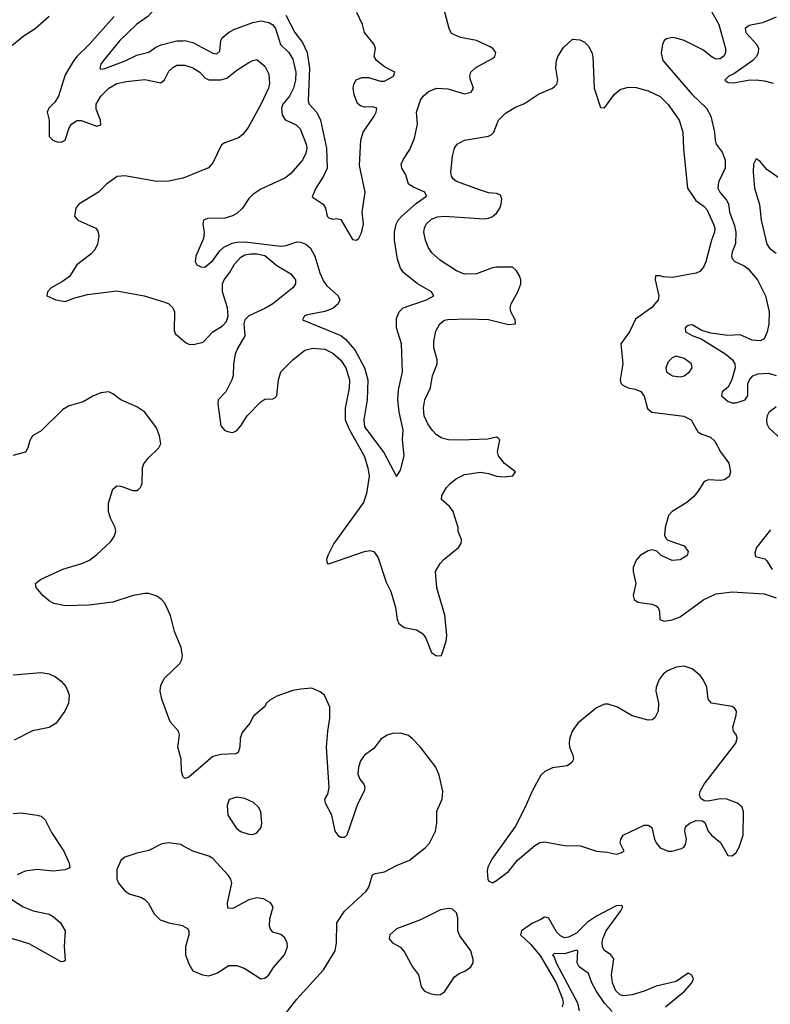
# Model space of a CAD drawing. Header units: inches. Extents: x 1603819 to 1745079, y 385938 to 533966.
# Tile 515 of 561: x 1639183 to 1642941, y 493683 to 498614. Entities that reach past the tile are written whole.
import ezdxf

# ---------------------------------------------------------------- set-up
doc = ezdxf.new("R2010")
doc.units = ezdxf.units.IN
doc.header["$MEASUREMENT"] = 0
doc.layers.add('B6439', color=7, linetype='Continuous')
doc.layers.add('B6449', color=7, linetype='Continuous')

msp = doc.modelspace()

# ---------------------------------------------------------------- linework, layer by layer
at = {"layer": 'B6439', "color": 5}
for points, elevation in [([(1640000, 498730.7), (1639970, 498716.2), (1639910, 498706.3), (1639875, 498685), (1639823.9, 498630), (1639768.8, 498591.2), (1639684.5, 498510), (1639602.9, 498410), (1639589.8, 498390), (1639584.2, 498370), (1639590, 498366), (1639610, 498369.2), (1639711.7, 498408.3), (1639770, 498435.9), (1639829.5, 498450.5), (1639863.9, 498476.1), (1639891.7, 498488.3), (1639970, 498507.3), (1640000, 498508.4)], 360), ([(1639090, 498440.4), (1639206, 498534), (1639260.4, 498570), (1639330, 498630.8)], 380), ([(1639655.8, 498630), (1639531, 498489), (1639470, 498429.4), (1639450, 498404.2), (1639410, 498336.9), (1639377.7, 498230), (1639359.1, 498200.9), (1639328.7, 498170), (1639321.2, 498150), (1639329.9, 498109.9), (1639330, 498029.2), (1639349.2, 498010), (1639370, 498002.4), (1639390, 498000.5), (1639410, 498009.6), (1639430, 498071.2), (1639442.8, 498090), (1639470, 498108), (1639491.3, 498108.7), (1639570, 498080.9), (1639590, 498087.3), (1639587.9, 498110), (1639565.6, 498165.6), (1639565.9, 498190), (1639589.3, 498230), (1639629.2, 498270), (1639670, 498293.7), (1639716.3, 498303.7), (1639810, 498313.3), (1639890, 498298), (1639908, 498312), (1639930, 498356.1), (1639950, 498374.8), (1639970, 498385), (1640000, 498385.9)], 380), ([(1640000, 497819.1), (1639930, 497805.3), (1639870, 497803.8), (1639710, 497831.7), (1639671, 497829), (1639617, 497790), (1639578, 497750), (1639479.5, 497690), (1639463.6, 497670), (1639458, 497630), (1639474, 497610), (1639563.7, 497570), (1639573.7, 497553.7), (1639579.7, 497530), (1639573.3, 497490), (1639558.7, 497461.3), (1639540, 497440), (1639470, 497386.3), (1639432.5, 497327.5), (1639397.9, 497302.1), (1639340.9, 497270), (1639322.7, 497250), (1639319, 497230), (1639364, 497210), (1639410, 497202.7), (1639458.7, 497221.3), (1639522.9, 497237.1), (1639670, 497256), (1639806.6, 497230), (1639910, 497199.3), (1639930.3, 497190.3), (1639940.5, 497180.5), (1639950.6, 497170), (1639958.4, 497150), (1639956.4, 497056.4), (1639962.2, 497042.2), (1640000, 497009.3)], 380), ([(1640000, 494825.9), (1639993, 494850), (1639991, 494910), (1639975.4, 494970), (1639982.4, 495030), (1639977.6, 495050), (1639937, 495097), (1639895.1, 495210), (1639886.6, 495250), (1639890, 495279.1), (1639905.6, 495314.4), (1639984.2, 495390), (1639995.6, 495410), (1639998.7, 495430), (1639991.1, 495470), (1639957.6, 495550), (1639938.4, 495630), (1639910, 495691.2), (1639893.7, 495710), (1639870, 495725.8), (1639830, 495739.8), (1639810, 495740.7), (1639750.6, 495730), (1639650, 495696.8), (1639530, 495681.4), (1639410, 495677.7), (1639354, 495690), (1639330, 495702.4), (1639299.5, 495730), (1639266, 495770), (1639262, 495790), (1639288, 495810), (1639398.9, 495861.1), (1639494, 495890), (1639533.2, 495906.8), (1639570, 495934.4), (1639639.3, 496000.7), (1639655.3, 496024.7), (1639663.9, 496050), (1639661.5, 496070), (1639637, 496117), (1639627.3, 496150), (1639627.8, 496192.2), (1639650, 496263), (1639670, 496279.5), (1639690, 496277.7), (1639750, 496256.1), (1639770, 496255.8), (1639778.7, 496261.3), (1639788.6, 496271.4), (1639795.6, 496290), (1639798.3, 496370), (1639805, 496390), (1639824.3, 496415.7), (1639879.8, 496470), (1639889.8, 496490), (1639883.1, 496530), (1639867.7, 496570), (1639810, 496648.7), (1639770, 496674.5), (1639689.8, 496709.8), (1639650, 496740.5), (1639630, 496749.6), (1639590, 496744.7), (1639550, 496728), (1639500.6, 496699.4), (1639430, 496679.8), (1639399.3, 496660.7), (1639290, 496554.5), (1639247.3, 496530), (1639233.8, 496506.2), (1639224.4, 496470), (1639213, 496447), (1639149.3, 496430.7)], 420), ([(1639150, 495333.4), (1639290, 495343.8), (1639330, 495338), (1639362.8, 495322.8), (1639390, 495300.7), (1639413.8, 495273.8), (1639426.2, 495246.2), (1639430.6, 495230), (1639428, 495190), (1639408.8, 495151.2), (1639365.5, 495090), (1639331.5, 495068.5), (1639247.2, 495052.8), (1639155.2, 495004.8)], 420), ([(1639150, 494638.8), (1639190, 494642), (1639270.3, 494630.3), (1639290, 494624.9), (1639310, 494606.8), (1639342.5, 494542.5), (1639404.9, 494450), (1639430.6, 494389.4), (1639434.2, 494365.8), (1639410, 494355.6), (1639350, 494349.7), (1639270, 494357.3), (1639210, 494349.7), (1639170, 494331.1)], 420), ([(1640000, 494476.8), (1639990, 494482.3), (1639930, 494491.8), (1639894.4, 494485.6), (1639830, 494452.7), (1639770, 494439.3), (1639710, 494419.5), (1639690, 494402.7), (1639670, 494358), (1639668.7, 494310), (1639677.1, 494290), (1639710, 494250.6), (1639734.7, 494234.7), (1639790, 494218.4), (1639810, 494207.7), (1639825.5, 494190), (1639855.9, 494135.9), (1639886, 494106), (1639930.4, 494090.4), (1639997.6, 494077.6), (1640000, 494076.3)], 440), ([(1639110, 494228.7), (1639200.5, 494170), (1639250, 494150.3), (1639330, 494134.4), (1639350, 494123), (1639387.7, 494090), (1639410.5, 494050), (1639406.4, 493973.6), (1639410, 493902), (1639403.5, 493896.5), (1639390, 493895.6), (1639230, 493984.6), (1639104.4, 494024.4)], 420)]:
    msp.add_lwpolyline(points, dxfattribs=dict(at, elevation=elevation))
at = {"layer": 'B6449', "color": 5}
for points, elevation in [([(1640000, 498508.4), (1640010, 498508.7), (1640050, 498499.2), (1640150, 498446.3), (1640170, 498441.8), (1640184.3, 498455.7), (1640189.5, 498510), (1640197.4, 498522.6), (1640228.1, 498550), (1640255.7, 498564.3), (1640350, 498600.2), (1640390, 498607.1), (1640430, 498598.9), (1640450, 498587.3), (1640464.3, 498570), (1640489.6, 498489.6), (1640529.9, 498449.9), (1640550, 498415.1), (1640565.8, 498350), (1640564.5, 498310), (1640554.7, 498270), (1640534.1, 498230), (1640500.4, 498190), (1640494.4, 498170), (1640496.7, 498136.7), (1640511.7, 498111.7), (1640566.6, 498086.6), (1640587.1, 498067.1), (1640617.6, 497990), (1640619.9, 497970), (1640615.6, 497944.4), (1640598.8, 497910), (1640538.6, 497841.4), (1640510, 497820.7), (1640390, 497764.9), (1640350, 497737.4), (1640330, 497717.6), (1640299.3, 497670), (1640270, 497643.2), (1640248.7, 497631.3), (1640210, 497620.2), (1640122.8, 497617.2), (1640102.7, 497610), (1640100.5, 497590), (1640107, 497550), (1640102.8, 497517.2), (1640064.8, 497430), (1640062, 497402), (1640070, 497386), (1640090, 497376), (1640110, 497374.5), (1640150, 497407.6), (1640184.6, 497455.4), (1640205.7, 497474.3), (1640246.3, 497493.7), (1640270, 497499.9), (1640310, 497500.6), (1640490, 497479.4), (1640517.7, 497482.3), (1640570, 497501.1), (1640590, 497499.9), (1640614.8, 497490), (1640639.4, 497470), (1640661.3, 497430), (1640685.3, 497345.3), (1640703.5, 497303.5), (1640720.6, 497280.6), (1640777.3, 497230), (1640785.3, 497210), (1640777.2, 497190), (1640750, 497168), (1640710, 497152.1), (1640624, 497136), (1640609.5, 497130), (1640599.3, 497110), (1640790, 497032.2), (1640813.8, 497013.8), (1640860.8, 496960.8), (1640909.4, 496870), (1640925.4, 496810), (1640922.5, 496710), (1640905.8, 496610), (1640910, 496575.1), (1641006.1, 496446.1), (1641070, 496325.2), (1641090, 496358), (1641108.5, 496430), (1641099.7, 496510), (1641102.4, 496557.6), (1641082.4, 496650), (1641076.6, 496710), (1641080, 496760), (1641099, 496850), (1641094.6, 496990), (1641068.8, 497070), (1641070, 497117.2), (1641082.4, 497150), (1641103.7, 497170), (1641219.5, 497210), (1641257.1, 497230), (1641244.9, 497250), (1641174.3, 497290), (1641106.3, 497346.3), (1641089.2, 497370), (1641074.1, 497414.1), (1641059.2, 497510), (1641059.5, 497550), (1641068.2, 497590), (1641078.1, 497610), (1641095.9, 497630), (1641170, 497695), (1641218.9, 497730), (1641211.5, 497750), (1641154.6, 497774.6), (1641130.2, 497790.2), (1641116.4, 497836.4), (1641096.5, 497870), (1641093.1, 497890), (1641104.2, 497915.8), (1641136.2, 497963.8), (1641160.3, 498019.7), (1641174, 498090), (1641170.3, 498150), (1641189.4, 498210), (1641202.3, 498230), (1641230, 498254.7), (1641270, 498271.1), (1641327.2, 498267.2), (1641410, 498241.7), (1641442.8, 498250), (1641455.5, 498270), (1641438, 498318), (1641436.1, 498330), (1641442, 498350), (1641466, 498374), (1641550, 498419.5), (1641562, 498430), (1641566.8, 498450), (1641551.3, 498470), (1641538.3, 498478.3), (1641470.8, 498510), (1641390, 498523.7), (1641345.1, 498545.1), (1641334, 498570), (1641307.3, 498670)], 360), ([(1640516.3, 498636.3), (1640560.9, 498550), (1640599, 498499), (1640622.7, 498450), (1640633.9, 498370), (1640626.8, 498206.8), (1640632.5, 498190), (1640670, 498148), (1640688.9, 498110), (1640718.6, 497970), (1640722.4, 497870), (1640703.5, 497830), (1640666, 497770), (1640646.6, 497726.6), (1640702, 497690), (1640714, 497670), (1640722, 497630), (1640730, 497622), (1640750, 497614), (1640770, 497617.2), (1640790, 497613.2), (1640850, 497512.7), (1640870, 497509.3), (1640880.7, 497519.3), (1640894.2, 497545.8), (1640904, 497590), (1640897.6, 497650), (1640912.8, 497750), (1640883.7, 497883.7), (1640890.2, 498009.8), (1640902, 498050), (1640957.7, 498130), (1640967.2, 498150), (1640970.4, 498170), (1640950, 498176.5), (1640910, 498176.1), (1640890, 498181.5), (1640874.3, 498194.3), (1640856.9, 498236.9), (1640853, 498270), (1640855.9, 498290), (1640867.6, 498312.4), (1640895.4, 498324.6), (1640930, 498323.7), (1640990, 498305.8), (1641010, 498306.2), (1641054.9, 498330), (1641060.5, 498350), (1641010, 498377.7), (1640968.8, 498410), (1640958, 498430), (1640964.9, 498470), (1640958.4, 498490), (1640909, 498549), (1640898.9, 498590), (1640871.4, 498650)], 340), ([(1642637.6, 498670), (1642682.6, 498590), (1642716.5, 498470), (1642716.5, 498450), (1642710, 498433), (1642690, 498417.3), (1642670, 498416.1), (1642650, 498425.5), (1642602.8, 498462.8), (1642510, 498509.2), (1642470, 498521.5), (1642450, 498523.7), (1642422, 498518), (1642409.4, 498510), (1642402, 498490), (1642394.5, 498445.5), (1642402.7, 498410), (1642550, 498238.4), (1642620.7, 498170), (1642643.4, 498130), (1642662.2, 498050), (1642664.1, 498010), (1642669.8, 497990), (1642699.8, 497950), (1642714.3, 497910), (1642715.5, 497870), (1642680.9, 497799.1), (1642678.3, 497770), (1642689, 497750), (1642722.4, 497710), (1642731, 497691), (1642737.4, 497650), (1642762.1, 497582.1), (1642768.6, 497550), (1642767, 497493), (1642750.7, 497450), (1642746.6, 497430), (1642750, 497418), (1642762.9, 497402.9), (1642810, 497380.2), (1642830, 497365.6), (1642876.8, 497310), (1642917.2, 497230), (1642935.9, 497150), (1642933.4, 497090), (1642925.3, 497050), (1642910, 497014.9), (1642890, 497005.5), (1642850, 497009.4), (1642790, 497035.4), (1642728.2, 497031.8), (1642643.3, 497043.3), (1642597.8, 497057.8), (1642550, 497086), (1642530, 497082), (1642514, 497070), (1642516.3, 497050), (1642553.6, 497030), (1642595, 497015), (1642717.7, 496937.7), (1642752.2, 496910), (1642762.6, 496890), (1642764.6, 496870), (1642749.1, 496810.9), (1642730, 496773), (1642699.7, 496750), (1642695.8, 496730), (1642730, 496702.2), (1642750, 496694.6), (1642770, 496694.4), (1642814.9, 496710), (1642829.2, 496730.8), (1642828.1, 496790), (1642836.8, 496810), (1642853.8, 496830), (1642879.5, 496840.5), (1642930, 496843.2), (1642970, 496832.3)], 360), ([(1642970, 498625.7), (1642901.7, 498598.3), (1642835.7, 498584.3), (1642814.3, 498570), (1642818.2, 498550), (1642873.5, 498490), (1642881.6, 498470), (1642880.7, 498450), (1642871.5, 498430), (1642854, 498410), (1642757.9, 498342.1), (1642734, 498330), (1642712.8, 498310), (1642730, 498299.8), (1642756.9, 498296.9), (1642830.1, 498309.9), (1642870, 498311.9), (1642910, 498307.7), (1642956, 498296)], 340), ([(1640000, 497009.3), (1640015.7, 496995.7), (1640030, 496988.9), (1640053.1, 496986.9), (1640101.6, 496998.4), (1640150, 497049.6), (1640199.2, 497080.8), (1640218.7, 497101.3), (1640226, 497130), (1640223.2, 497170), (1640198.8, 497250), (1640197.6, 497290), (1640206, 497310), (1640234.1, 497345.9), (1640257.8, 497390), (1640290, 497424.1), (1640310, 497435.6), (1640338.4, 497441.6), (1640370, 497441.1), (1640410, 497432), (1640470, 497383.2), (1640540.4, 497340.4), (1640563.5, 497310), (1640563.1, 497290), (1640551.1, 497270), (1640450, 497190.2), (1640410, 497166.5), (1640329.8, 497130.2), (1640309.6, 497110), (1640305.6, 497090), (1640309.6, 497030), (1640273.3, 496966.7), (1640262, 496938), (1640253.3, 496890), (1640251.3, 496830), (1640245.2, 496810), (1640215, 496750), (1640176.4, 496710), (1640175.3, 496690), (1640190, 496579), (1640210, 496556), (1640229.5, 496549.5), (1640250, 496546.6), (1640270, 496556), (1640290, 496579.3), (1640321.1, 496630), (1640390, 496699.7), (1640410, 496712.8), (1640450, 496714.7), (1640460.3, 496719.7), (1640470.2, 496729.8), (1640478.7, 496810), (1640490.9, 496850), (1640550, 496910.7), (1640610, 496958), (1640650, 496969.2), (1640710, 496963.4), (1640750, 496943.7), (1640790, 496907.8), (1640816, 496870), (1640833.5, 496810), (1640832.4, 496767.6), (1640812.2, 496667.8), (1640812.1, 496610), (1640835.5, 496555.5), (1640906.9, 496430), (1640926.6, 496370), (1640932.3, 496327.7), (1640919, 496241), (1640904.3, 496195.7), (1640755.3, 495990), (1640725.4, 495930), (1640718.7, 495910), (1640720.1, 495900.1), (1640724, 495890), (1640730, 495888.7), (1640910, 495950.4), (1640935.7, 495955.7), (1640956.5, 495950), (1640978, 495918), (1641017.3, 495797.3), (1641041.8, 495750), (1641064.5, 495670), (1641073.3, 495610), (1641081.6, 495590), (1641107.8, 495570), (1641170, 495557.8), (1641199.3, 495539.3), (1641215.7, 495515.7), (1641244.1, 495444.1), (1641270, 495427.3), (1641294, 495430), (1641318.3, 495501.7), (1641320.7, 495530), (1641310.7, 495630.7), (1641271.1, 495768.9), (1641264.9, 495850), (1641287.9, 495890), (1641308.3, 495911.7), (1641379.5, 495970), (1641392.7, 495990), (1641394.8, 496010), (1641378, 496050), (1641378.8, 496070), (1641354, 496150), (1641335.3, 496175.3), (1641295.5, 496210), (1641296.4, 496230), (1641319.6, 496270), (1641337.4, 496290), (1641370, 496315.3), (1641410, 496335.7), (1641490, 496347.5), (1641530, 496341.6), (1641570, 496327.2), (1641610, 496324.8), (1641651.3, 496330), (1641666, 496350), (1641610.2, 496390.2), (1641580.5, 496430), (1641574.9, 496450), (1641586, 496510), (1641578.5, 496518.5), (1641570, 496522.8), (1641527.2, 496512.8), (1641390, 496507), (1641330, 496509.3), (1641297, 496517), (1641270, 496534.6), (1641250, 496556.9), (1641225.8, 496590), (1641208.1, 496630), (1641205.1, 496670), (1641211, 496710), (1641239.7, 496770), (1641250.2, 496830), (1641273.9, 496890), (1641273.2, 496910), (1641257.1, 496970), (1641256, 497004), (1641266.5, 497053.5), (1641287, 497090), (1641310, 497108.2), (1641327.2, 497112.8), (1641424.3, 497115.7), (1641530, 497112.2), (1641630, 497087.2), (1641666, 497090), (1641663.8, 497110), (1641642.3, 497150), (1641639, 497170), (1641644, 497190), (1641677.2, 497250), (1641691.4, 497290), (1641691.6, 497310), (1641684.9, 497330), (1641670, 497356.3), (1641650, 497374.4), (1641570, 497373.7), (1641550, 497370.3), (1641470, 497340.2), (1641410, 497339.6), (1641370, 497356.5), (1641290, 497408), (1641246.7, 497446.7), (1641230, 497470.4), (1641214, 497510), (1641206.5, 497550), (1641209.3, 497570), (1641218.6, 497590), (1641245.4, 497614.6), (1641274.4, 497625.6), (1641310, 497630.4), (1641510, 497616.8), (1641530, 497619.8), (1641550, 497627.1), (1641570, 497643.9), (1641586.4, 497670), (1641592.9, 497690), (1641596.3, 497716.3), (1641590, 497734.9), (1641570, 497743.1), (1641530, 497747.2), (1641490, 497759.7), (1641370, 497803.9), (1641354.6, 497814.6), (1641344.7, 497830), (1641342.2, 497850), (1641349.1, 497930), (1641359.6, 497970), (1641374, 497990), (1641410, 498009.8), (1641530, 498029.8), (1641543.6, 498036.4), (1641557.2, 498050), (1641580.7, 498110), (1641614.4, 498145.6), (1641664.5, 498175.5), (1641710, 498193.8), (1641780, 498240), (1641850.1, 498269.9), (1641861.1, 498278.9), (1641872, 498290), (1641877.6, 498310), (1641867.9, 498370), (1641870.2, 498410), (1641877.7, 498430), (1641905.4, 498474.6), (1641950, 498515.6), (1641987.3, 498512.7), (1642010, 498500.7), (1642030, 498480.8), (1642047, 498450), (1642051.9, 498430), (1642059.1, 498270), (1642090, 498174.5), (1642110, 498172.8), (1642160.2, 498239.8), (1642190, 498264.5), (1642230, 498275.3), (1642270, 498274.4), (1642330, 498257.8), (1642390, 498229), (1642429.4, 498189.4), (1642484, 498110), (1642503, 498050), (1642506.6, 497966.6), (1642526.3, 497770), (1642567.9, 497707.9), (1642610, 497678.3), (1642622.5, 497662.5), (1642656.5, 497590), (1642662.7, 497570), (1642662.2, 497550), (1642646.5, 497510), (1642618.3, 497401.7), (1642605.9, 497374.1), (1642588.2, 497351.8), (1642570, 497343.9), (1642450, 497322.8), (1642405.1, 497325.1), (1642388.7, 497331.3), (1642365.6, 497330), (1642364.2, 497310), (1642382.2, 497230), (1642379.8, 497210), (1642347.8, 497172.2), (1642266.1, 497113.9), (1642236.8, 497050), (1642193.1, 496990), (1642203.2, 496890), (1642189.7, 496809.7), (1642193, 496793), (1642202.7, 496782.7), (1642229.2, 496770), (1642263.6, 496763.6), (1642292.1, 496752.1), (1642308.8, 496728.8), (1642325.9, 496665.9), (1642347.3, 496647.3), (1642507.6, 496627.6), (1642544.2, 496610), (1642578, 496550), (1642598, 496538), (1642642.2, 496522.2), (1642663.6, 496503.6), (1642691, 496450), (1642732.5, 496392.5), (1642740.9, 496350), (1642734.2, 496325.8), (1642711.5, 496308.5), (1642690, 496305.2), (1642631.3, 496308.7), (1642610, 496300.5), (1642578, 496250), (1642555.7, 496224.3), (1642523.7, 496196.3), (1642448.8, 496151.2), (1642431.8, 496130), (1642414, 496070), (1642412, 496032), (1642417.5, 496017.5), (1642427.3, 496007.3), (1642510, 495978.3), (1642529.7, 495950), (1642524.7, 495930), (1642490, 495909.3), (1642450, 495905.8), (1642394, 495930), (1642372.7, 495952.7), (1642350, 495958), (1642330, 495953), (1642290, 495930.7), (1642270, 495906), (1642254.5, 495870), (1642254.5, 495850), (1642267, 495790), (1642255.1, 495730), (1642259.3, 495710), (1642277.2, 495697.2), (1642347.1, 495687.1), (1642370, 495678.4), (1642379.5, 495670), (1642385.6, 495650), (1642387.6, 495610), (1642410, 495601.3), (1642450, 495607.9), (1642490, 495623.8), (1642608.1, 495710), (1642670, 495738.4), (1642750, 495747.5), (1642910, 495738.1), (1642970, 495718.5)], 380), ([(1640000, 498385.9), (1640010, 498386.1), (1640050, 498372), (1640084.5, 498350), (1640110, 498322.9), (1640130, 498312.5), (1640190, 498311.6), (1640219.9, 498320.1), (1640270, 498361), (1640330, 498398.9), (1640350, 498409.6), (1640370, 498413.6), (1640410, 498381.3), (1640430, 498341.2), (1640433.5, 498293.5), (1640428.4, 498270), (1640390.9, 498189.1), (1640327.1, 498072.9), (1640300.8, 498039.2), (1640277.7, 498022.3), (1640210, 497997.6), (1640193.2, 497986.8), (1640150, 497896.4), (1640129.1, 497870.9), (1640000.7, 497819.3), (1640000, 497819.1)], 380), ([(1642990, 497816.4), (1642923.3, 497863.3), (1642890, 497903.1), (1642870, 497916.3), (1642856.9, 497890), (1642854.5, 497850), (1642862.3, 497770), (1642887.2, 497687.2), (1642895.5, 497610), (1642922.8, 497490), (1642936.8, 497470), (1642970, 497444.1)], 340), ([(1642970, 496674.9), (1642933.6, 496646.4), (1642925.1, 496630), (1642922.4, 496610), (1642924.2, 496590), (1642934, 496570), (1642993.9, 496513.9)], 360), ([(1642941.8, 496058.2), (1642871.2, 495970), (1642863.3, 495943.3), (1642866, 495926), (1642913, 495913), (1642923.6, 495903.6), (1642950, 495860.5)], 360), ([(1640483.5, 493596.5), (1640570, 493708.5), (1640704.7, 493855.3), (1640762.6, 493950), (1640769, 493990), (1640770, 494090.6), (1640810, 494148.2), (1640917.6, 494250), (1640931.6, 494270), (1640950, 494330.8), (1640962.4, 494337.6), (1641010, 494345.7), (1641070, 494378), (1641135.1, 494404.9), (1641213.1, 494466.9), (1641234.5, 494490), (1641265.4, 494550), (1641271.1, 494590), (1641272, 494650), (1641297.4, 494710), (1641300.7, 494750), (1641283.4, 494830), (1641266.1, 494870), (1641190, 494971.1), (1641150, 495012.8), (1641128.8, 495028.8), (1641090, 495040.4), (1641050, 495038.7), (1641023, 495030), (1640991.8, 495010), (1640956.1, 494963.9), (1640910, 494929.7), (1640890, 494902.4), (1640878.6, 494870), (1640875.8, 494835.8), (1640886.5, 494810), (1640905.6, 494785.6), (1640911.3, 494770), (1640908.1, 494750), (1640875.1, 494684.9), (1640820.2, 494530), (1640810, 494517.4), (1640790, 494517.7), (1640783.1, 494523.1), (1640761.8, 494550), (1640745.8, 494630), (1640714.7, 494690), (1640711.5, 494710), (1640725.7, 494734.3), (1640732.5, 494767.5), (1640719.5, 494970), (1640725.3, 495050), (1640736, 495116), (1640735.6, 495170), (1640709.3, 495230), (1640687.9, 495247.9), (1640645.4, 495265.4), (1640590, 495261.6), (1640550, 495253.3), (1640470, 495225.1), (1640435.1, 495204.9), (1640419.1, 495190), (1640408.2, 495171.8), (1640354.4, 495125.6), (1640335.5, 495090), (1640296.9, 495043.1), (1640286.5, 495013.5), (1640286, 494970), (1640276.5, 494943.5), (1640263.6, 494936.4), (1640190, 494933.3), (1640150, 494922.8), (1640030, 494819.6), (1640010, 494812.7), (1640001.3, 494821.3), (1640000, 494825.9)], 420), ([(1640000, 494076.3), (1640023, 494063), (1640030.7, 494050), (1640030.6, 494030.6), (1640012.7, 493970), (1640013, 493930), (1640030, 493884.7), (1640050.5, 493850.5), (1640098, 493830), (1640130, 493825.3), (1640170, 493838), (1640230, 493876.4), (1640270, 493877.6), (1640310, 493861.6), (1640390, 493810.6), (1640410, 493813.4), (1640430, 493830.7), (1640453.2, 493866.8), (1640509.6, 493930), (1640523.6, 493970), (1640522.9, 493990), (1640510, 494016), (1640490, 494031.8), (1640450, 494043.7), (1640438.4, 494058.4), (1640434, 494074), (1640435.6, 494110), (1640452, 494170), (1640438, 494190), (1640404, 494210), (1640370, 494216.4), (1640330, 494206.3), (1640250, 494162.7), (1640224.7, 494164.7), (1640222.7, 494190), (1640245.7, 494290), (1640240.4, 494310), (1640227.1, 494330), (1640150, 494413), (1640130, 494424), (1640050, 494449.8), (1640000, 494476.8)], 440), ([(1642415.6, 493670), (1642511.6, 493748.4), (1642547.8, 493790), (1642556.2, 493810), (1642548.8, 493828.8), (1642530, 493837.9), (1642470, 493797.6), (1642370, 493772.9), (1642310, 493747.8), (1642250, 493730.1), (1642205, 493725), (1642189.7, 493729.7), (1642168.2, 493750), (1642151.3, 493790), (1642145.9, 493830), (1642158.3, 493910), (1642142.2, 493930), (1642111.2, 493951.2), (1642101.2, 493970), (1642099.8, 493990), (1642102.6, 494010), (1642118.9, 494050), (1642192.7, 494150), (1642202.2, 494170), (1642197.5, 494177.5), (1642170, 494176.4), (1642070, 494123.4), (1642026.4, 494093.6), (1641970, 494039), (1641930, 494018), (1641910, 494016.2), (1641890, 494024.7), (1641870, 494045.3), (1641830, 494115), (1641810, 494119.5), (1641792.8, 494107.2), (1641750, 494089.2), (1641696, 494050), (1641689.9, 494030), (1641742.3, 493982.3), (1641790, 493923.3), (1641868.3, 493790), (1641900.8, 493710), (1641903.6, 493690), (1641898.6, 493670)], 380), ([(1642150, 493647.3), (1642110, 493688.6), (1642069.3, 493750), (1642047.5, 493790), (1642030, 493836.2), (1641984.1, 493870), (1641974.3, 493890), (1641977, 493950), (1641970, 493953), (1641910, 493934.5), (1641862.5, 493937.5), (1641849.9, 493930.1), (1641858.5, 493918.5), (1641868.1, 493890), (1641976.1, 493690), (1641984.7, 493650)], 360)]:
    msp.add_lwpolyline(points, dxfattribs=dict(at, elevation=elevation))
for points, elevation in [([(1642470, 496927.8), (1642450, 496920.5), (1642430, 496899.3), (1642418, 496870), (1642420.7, 496850), (1642451.3, 496830), (1642490, 496825.7), (1642510, 496830.4), (1642536.2, 496850), (1642549.3, 496870), (1642546, 496890), (1642510, 496916.3)], 380), ([(1642510, 495376.5), (1642470, 495370.6), (1642426.7, 495353.3), (1642403.7, 495336.3), (1642384, 495310), (1642369, 495270), (1642367.7, 495250), (1642381.5, 495190), (1642378.9, 495150), (1642362.3, 495117.7), (1642350, 495107), (1642330, 495105.6), (1642250, 495126.6), (1642176.3, 495170), (1642130, 495186.2), (1642110, 495185.8), (1642070, 495166.6), (1641977.2, 495090), (1641948.5, 495050), (1641935.5, 495010), (1641933.8, 494990), (1641936.1, 494970), (1641953.1, 494930), (1641956, 494910), (1641947.1, 494892.9), (1641923.2, 494876.8), (1641850, 494866.8), (1641811.6, 494848.4), (1641792.7, 494830), (1641748.4, 494750), (1641714.4, 494670), (1641664.9, 494575.1), (1641546.3, 494410), (1641527.4, 494370), (1641523.1, 494350), (1641526, 494310), (1641530, 494301), (1641550, 494290.8), (1641570, 494302), (1641630, 494347), (1641675.9, 494404.1), (1641761.8, 494478.2), (1641787, 494493), (1641810, 494496.9), (1641910, 494477.7), (1641990, 494476.6), (1642070, 494449), (1642124.9, 494444.9), (1642170, 494434.8), (1642190, 494438.8), (1642208.7, 494450), (1642189.6, 494489.6), (1642192, 494510), (1642204.5, 494530), (1642310, 494580.4), (1642330, 494579.8), (1642347.4, 494567.4), (1642360.7, 494510), (1642370, 494490.4), (1642390, 494466.3), (1642430, 494450.2), (1642450, 494449.4), (1642496.6, 494463.4), (1642508, 494470), (1642516.9, 494483.1), (1642521.4, 494510), (1642512.8, 494550), (1642515.6, 494570), (1642522.4, 494577.6), (1642538, 494590), (1642570, 494602.6), (1642601.6, 494601.6), (1642613.5, 494593.5), (1642630.4, 494550), (1642646.4, 494530), (1642692.1, 494492.1), (1642728.3, 494428.3), (1642750, 494426.8), (1642770, 494442.8), (1642785.1, 494470), (1642804.7, 494530), (1642806.6, 494646.6), (1642800.7, 494670), (1642776, 494690), (1642724, 494710), (1642690, 494711.1), (1642630, 494700.7), (1642610, 494702.2), (1642592.8, 494712.8), (1642585.9, 494730), (1642590.4, 494750), (1642610, 494785.1), (1642767.6, 494990), (1642774.6, 495014.6), (1642771.5, 495030), (1642756.2, 495050), (1642753, 495070), (1642769.7, 495130), (1642771.5, 495150), (1642763.5, 495163.5), (1642750, 495174), (1642647, 495190), (1642629.7, 495210), (1642622.7, 495270), (1642605.1, 495310), (1642589.8, 495330), (1642550, 495363.1)], 420), ([(1640270, 494720.5), (1640232.5, 494707.5), (1640221.3, 494678.7), (1640224.4, 494630), (1640266.6, 494566.6), (1640288.5, 494548.5), (1640330, 494534.9), (1640350, 494532.7), (1640370, 494540.5), (1640391.5, 494568.5), (1640395.1, 494590), (1640390, 494648), (1640378.4, 494670), (1640353.9, 494693.9), (1640310, 494714)], 440), ([(1641330, 494162.6), (1641290, 494156), (1641190, 494106.2), (1641070, 494060.5), (1641035.8, 494030), (1641032.2, 494010), (1641050, 493990.4), (1641089.1, 493969.1), (1641110, 493943), (1641150.2, 493870.2), (1641179.6, 493830), (1641193.1, 493770), (1641208.5, 493750), (1641237.2, 493737.2), (1641270, 493730.2), (1641290, 493732.4), (1641310, 493745.8), (1641359.2, 493820.8), (1641382.8, 493837.2), (1641415.6, 493850), (1641441.3, 493870), (1641452.6, 493890), (1641453.5, 493906.5), (1641440.9, 493950), (1641386.1, 494026.1), (1641376.2, 494050), (1641375.9, 494115.9), (1641370, 494140.9), (1641350, 494158.9)], 420)]:
    msp.add_lwpolyline(points, close=True, dxfattribs=dict(at, elevation=elevation))

doc.saveas('drawing.dxf')
